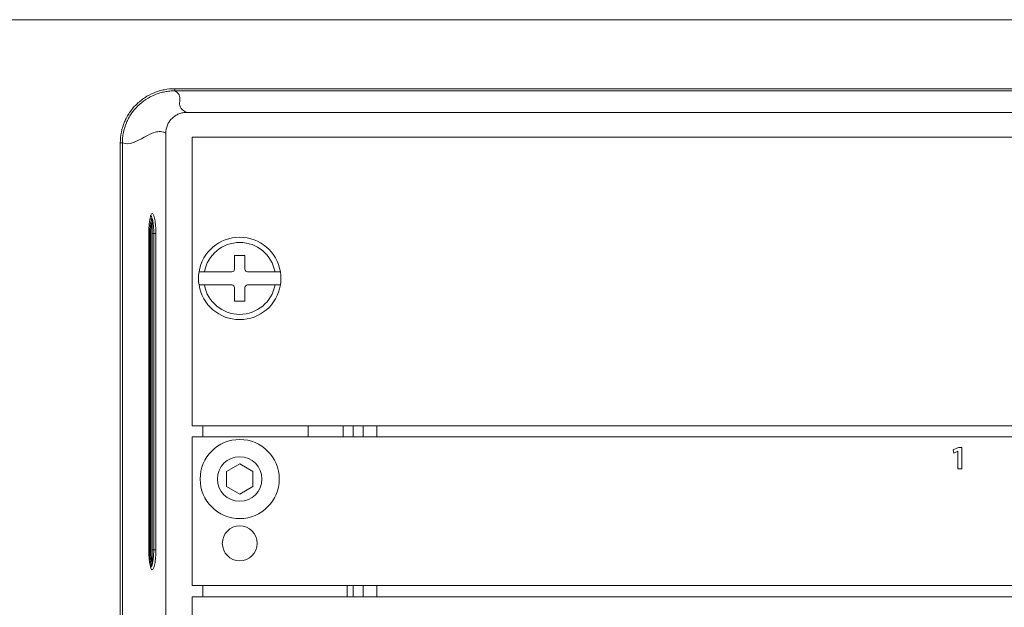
# Model space of a CAD drawing. Header units: millimetres. Extents: x 0 to 1118, y 0 to 864.
# Tile 277 of 390: x 806 to 829, y 403 to 417. Entities that reach past the tile are written whole.
import ezdxf

# ---------------------------------------------------------------- set-up
doc = ezdxf.new("R2010")
doc.units = ezdxf.units.MM
doc.styles.add('SLDTEXTSTYLE0', font='TXT', dxfattribs={"width": 0.605})
doc.dimstyles.new('SLDDIMSTYLE0', dxfattribs={"dimtxt": 3.175, "dimasz": 3.302, "dimexe": 0, "dimexo": 0.0625, "dimgap": 0.79375, "dimtad": 0, "dimtih": 1, "dimtoh": 1, "dimdec": 1, "dimlfac": 4, "dimrnd": 1e-09, "dimzin": 12, "dimdsep": 46, "dimtxsty": 'SLDTEXTSTYLE0', "dimsah": 1, "dimcen": 0.09, "dimadec": 0, "dimazin": 3, "dimtfac": 1, "dimtofl": 0, "dimtmove": 0, "dimatfit": 3, "dimfxl": 1, "dimfrac": 2, "dimtolj": 1, "dimtzin": 12, "dimarcsym": 0})

# ---------------------------------------------------------------- blocks, each defined once
blk = doc.blocks.new('_D_17')
at = {"color": 7, "linetype": 'Continuous', "lineweight": 0}
for p, q in [((900.769, 417.364), (739.354, 417.364)), ((740.954, 417.364), (740.954, 402.787)), ((740.954, 383.339), (740.954, 397.915)), ((785.651, 383.339), (739.354, 383.339))]:
    blk.add_line(p, q, dxfattribs=at)
for points in [[(740.954, 417.364), (740.446, 414.062), (741.462, 414.062)], [(740.954, 383.339), (741.462, 386.641), (740.446, 386.641)]]:
    blk.add_solid(points, dxfattribs=at)
at = {"color": 7, "linetype": 'Continuous', "lineweight": 0, "insert": (735.497, 402.008), "char_height": 3.175, "attachment_point": 1, "style": 'SLDTEXTSTYLE0'}
blk.add_mtext('136.1', dxfattribs=at)

msp = doc.modelspace()

# ---------------------------------------------------------------- linework, layer by layer
at = {"color": 9, "linetype": 'Continuous', "lineweight": 0}
for p, q in [((809.5606, 415.7268), (809.5606, 415.677)), ((809.5606, 415.7268), (883.1281, 415.7268)), ((883.1281, 415.677), (809.5606, 415.677)), ((808.314, 414.4429), (808.2647, 414.4429)), ((808.2647, 391.6855), (808.2647, 414.4429)), ((808.314, 414.4429), (808.314, 391.6855)), ((808.9949, 412.5983), (808.9949, 412.647)), ((809.0191, 404.4667), (809.0191, 412.5765)), ((809.0191, 412.5765), (809.0195, 412.5765)), ((808.9401, 404.7911), (808.9401, 412.2911)), ((808.9401, 412.2911), (808.9409, 412.2911)), ((808.9409, 412.2716), (808.9635, 412.2716)), ((808.9877, 412.2716), (808.9635, 412.2716)), ((808.9635, 404.7716), (808.9635, 412.2716)), ((808.9877, 412.2716), (808.9877, 404.7716)), ((809.0195, 412.2911), (809.0589, 412.2911)), ((809.0589, 412.2911), (809.1073, 412.2911)), ((809.0589, 404.7911), (809.0589, 412.2911)), ((809.1073, 412.2911), (809.1073, 404.7911)), ((810.2219, 407.7271), (810.2219, 407.4681)), ((813.5494, 407.4681), (813.5494, 407.7271)), ((814.0276, 407.7271), (814.0276, 407.4681)), ((808.9635, 404.7716), (808.9877, 404.7716)), ((809.0195, 404.7911), (809.0589, 404.7911)), ((808.9949, 404.3962), (808.9949, 404.445)), ((809.0195, 404.4667), (809.0191, 404.4667)), ((810.2219, 403.9431), (810.2219, 403.6756)), ((814.0276, 403.9431), (814.0276, 403.6756))]:
    msp.add_line(p, q, dxfattribs=at)
at = {"color": 7, "linetype": 'Continuous', "lineweight": 15}
for p, q in [((809.8444, 415.1661), (882.8443, 415.1661)), ((810.2693, 415.1661), (810.5174, 415.1661)), ((821.7228, 415.1661), (821.9709, 415.1661)), ((809.3444, 391.981), (809.3444, 414.6718)), ((809.9719, 414.5771), (809.9719, 407.7271)), ((846.2219, 414.5771), (809.9719, 414.5771)), ((809.0195, 412.6221), (809.0195, 412.5765)), ((809.0195, 412.5765), (809.0195, 404.4667)), ((808.9409, 404.7911), (808.9409, 412.2911)), ((811.2219, 411.7708), (810.9719, 411.7708)), ((810.9719, 411.7708), (810.9719, 411.4458)), ((811.2219, 411.4458), (811.2219, 411.7708)), ((810.2588, 411.3833), (810.1319, 411.3833)), ((810.9094, 411.3833), (810.2588, 411.3833)), ((811.9349, 411.3833), (811.2844, 411.3833)), ((812.0618, 411.3833), (811.9349, 411.3833)), ((810.1319, 411.0708), (810.2588, 411.0708)), ((810.2588, 411.0708), (810.9094, 411.0708)), ((811.2844, 411.0708), (811.9349, 411.0708)), ((811.9349, 411.0708), (812.0618, 411.0708)), ((810.9719, 411.0083), (810.9719, 410.6833)), ((811.2219, 410.6833), (811.2219, 411.0083)), ((810.9719, 410.6833), (811.2219, 410.6833)), ((809.9719, 407.7271), (846.2219, 407.7271)), ((812.7219, 407.7271), (812.7219, 407.4681)), ((813.7864, 407.4681), (813.7864, 407.7271)), ((814.3469, 407.4681), (814.3469, 407.7271)), ((809.9719, 407.4681), (882.7219, 407.4681)), ((809.9719, 407.4681), (809.9719, 403.9431)), ((828.1434, 407.2181), (828.0195, 407.1572)), ((828.0195, 407.1572), (828.036, 407.0846)), ((828.036, 407.0846), (828.1293, 407.1314)), ((828.1293, 407.1314), (828.1308, 407.1314)), ((828.1308, 407.1314), (828.1308, 406.7107)), ((828.2242, 407.2181), (828.1434, 407.2181)), ((828.2242, 406.7107), (828.2242, 407.2181)), ((811.0969, 406.8289), (810.7844, 406.6485)), ((811.4094, 406.6485), (811.0969, 406.8289)), ((810.7844, 406.6485), (810.7844, 406.2877)), ((811.4094, 406.2877), (811.4094, 406.6485)), ((828.1308, 406.7107), (828.2242, 406.7107)), ((810.7844, 406.2877), (811.0969, 406.1073)), ((811.0969, 406.1073), (811.4094, 406.2877)), ((808.9401, 404.7911), (808.9409, 404.7911)), ((809.0589, 404.7911), (809.1073, 404.7911)), ((809.0195, 404.4667), (809.0195, 404.4212)), ((882.7219, 403.9431), (809.9719, 403.9431)), ((813.6469, 403.9431), (813.6469, 403.6756)), ((813.7864, 403.6756), (813.7864, 403.9431)), ((814.3469, 403.6756), (814.3469, 403.9431)), ((809.9719, 403.6756), (809.9719, 392.1756)), ((882.7219, 403.6756), (809.9719, 403.6756))]:
    msp.add_line(p, q, dxfattribs=at)
at = {"color": 7, "linetype": 'Continuous', "lineweight": 15, "flags": 128}
msp.add_lwpolyline([(809.0195, 404.4336), (809.0386, 404.5138), (809.0529, 404.6334), (809.0589, 404.7911), (809.0589, 404.7911), (809.0589, 404.7911)], dxfattribs=at)
at = {"color": 7, "linetype": 'Continuous', "lineweight": 15}
for centre, radius in [((811.0969, 406.4681), 0.9375), ((811.0969, 406.4681), 0.5278), ((811.0969, 404.9431), 0.4125)]:
    msp.add_circle(centre, radius, dxfattribs=at)
for centre, radius, start, end in [((808.9945, 412.6221), 0.025, 0, 89), ((811.0969, 411.2271), 0.9775, 9.19799, 170.80201), ((811.0969, 411.2271), 0.8525, 10.56113, 169.43887), ((811.0969, 411.2271), 0.9775, 170.80201, 189.19799), ((810.9094, 411.4458), 0.0625, 270, 0), ((811.2844, 411.4458), 0.0625, 180, 270), ((811.0969, 411.2271), 0.9775, 350.80201, 9.19799), ((811.0969, 411.2271), 0.9775, 189.19799, 350.80201), ((811.0969, 411.2271), 0.8525, 190.56113, 349.43887), ((810.9094, 411.0083), 0.0625, 0, 90), ((811.2844, 411.0083), 0.0625, 90, 180), ((808.9945, 404.4212), 0.025, 271, 0)]:
    msp.add_arc(centre, radius, start, end, dxfattribs=at)
at = {"color": 9, "linetype": 'Continuous', "lineweight": 0}
for centre, radius, start, end in [((808.9935, 412.5724), 0.0259, 9.17118, 86.90154), ((808.9961, 412.5748), 0.0235, 4.1643, 92.79547), ((808.9935, 404.4709), 0.0259, 273.09846, 350.82882), ((808.9961, 404.4684), 0.0235, 267.20453, 355.8357)]:
    msp.add_arc(centre, radius, start, end, dxfattribs=at)
for centre, start_param, end_param in [((809.0494, 412.2716), 0.5128487, 1.5707963), ((809.0494, 404.7716), 1.5707963, 2.6287439)]:
    msp.add_ellipse(centre, major_axis=(0, 0.3499), ratio=0.1763278, start_param=start_param, end_param=end_param, dxfattribs=at)
for points, knots in [([(808.2647, 414.4429), (808.2647, 414.5281), (808.2731, 414.6125), (808.3067, 414.7794), (808.3316, 414.8601), (808.3804, 414.9764), (808.3985, 415.0143), (808.4388, 415.0887), (808.461, 415.1253), (808.5323, 415.2303), (808.5861, 415.2949), (808.706, 415.413), (808.7729, 415.467), (808.9137, 415.5593), (808.9881, 415.5984), (809.1056, 415.6462), (809.146, 415.6604), (809.227, 415.6845), (809.2679, 415.6945), (809.3916, 415.7186), (809.4754, 415.7268), (809.5606, 415.7268)], [0, 0, 0, 0, 0.125, 0.125, 0.25, 0.25, 0.3125, 0.3125, 0.375, 0.375, 0.5, 0.5, 0.625, 0.625, 0.75, 0.75, 0.8125, 0.8125, 0.875, 0.875, 1, 1, 1, 1]), ([(809.5606, 415.677), (809.5404, 415.677), (809.5197, 415.6765), (809.4791, 415.6746), (809.4589, 415.6731), (809.3985, 415.6673), (809.3185, 415.6557), (809.2399, 415.6365), (809.1619, 415.6134), (809.1231, 415.5998), (809.01, 415.554), (808.9385, 415.5165), (808.8031, 415.4278), (808.7387, 415.376), (808.6233, 415.2625), (808.5715, 415.2005), (808.5029, 415.0996), (808.4815, 415.0644), (808.4428, 414.9929), (808.4253, 414.9564), (808.3784, 414.8447), (808.3544, 414.7671), (808.3301, 414.6467), (808.324, 414.6061), (808.318, 414.5451), (808.3165, 414.5247), (808.3144, 414.4839), (808.3139, 414.4631), (808.314, 414.4429)], [0, 0, 0, 0, 0.03125, 0.03125, 0.0625, 0.0625, 0.125, 0.1875, 0.1875, 0.25, 0.25, 0.375, 0.375, 0.5, 0.5, 0.625, 0.625, 0.6875, 0.6875, 0.75, 0.75, 0.875, 0.875, 0.9375, 0.9375, 0.96875, 0.96875, 1, 1, 1, 1]), ([(809.8444, 415.1661), (809.8339, 415.1713), (809.8233, 415.1765), (809.8036, 415.187), (809.7762, 415.2026), (809.7249, 415.2394), (809.6665, 415.3137), (809.6719, 415.464), (809.699, 415.5932), (809.5606, 415.677)], [0, 0, 0, 0, 0.03125, 0.03125, 0.0625, 0.125, 0.25, 0.5, 1, 1, 1, 1]), ([(809.3444, 414.6718), (809.3231, 414.6823), (809.3019, 414.6912), (809.2592, 414.703), (809.1952, 414.7133), (809.0451, 414.6925), (808.7431, 414.5289), (808.4841, 414.376), (808.314, 414.4429)], [0, 0, 0, 0, 0.0625, 0.0625, 0.125, 0.25, 0.5, 1, 1, 1, 1]), ([(808.9401, 412.2911), (808.9401, 412.3543), (808.9423, 412.4153), (808.9486, 412.5024), (808.9513, 412.5297), (808.9574, 412.5812), (808.9609, 412.6056), (808.9687, 412.6494), (808.9729, 412.6688), (808.982, 412.7031), (808.9869, 412.7178), (809.0019, 412.753), (809.0128, 412.7652), (809.0344, 412.7653), (809.0454, 412.7531), (809.0604, 412.7181), (809.0653, 412.7034), (809.0744, 412.6693), (809.0786, 412.6499), (809.0864, 412.6061), (809.09, 412.5818), (809.0961, 412.5304), (809.0987, 412.5031), (809.1051, 412.416), (809.1073, 412.3543), (809.1073, 412.2911)], [0, 0, 0, 0, 0.125, 0.125, 0.1875, 0.1875, 0.25, 0.25, 0.3125, 0.3125, 0.375, 0.375, 0.5, 0.5, 0.625, 0.625, 0.6875, 0.6875, 0.75, 0.75, 0.8125, 0.8125, 0.875, 0.875, 1, 1, 1, 1]), ([(808.9635, 412.2716), (808.9636, 412.2883), (808.964, 412.3466), (808.9692, 412.4434), (808.9804, 412.5394), (808.9905, 412.5803), (808.9949, 412.5983)], [0, 0, 0, 0, 0.1263387, 0.4404247, 0.7546717, 1, 1, 1, 1]), ([(808.9949, 404.445), (808.9926, 404.4537), (808.9844, 404.4844), (808.973, 404.5599), (808.9648, 404.667), (808.9639, 404.7405), (808.9635, 404.7716)], [0, 0, 0, 0, 0.126331, 0.4459411, 0.7652323, 1, 1, 1, 1])]:
    msp.add_open_spline(points, degree=3, knots=knots, dxfattribs=at)
at = {"color": 7, "linetype": 'Continuous', "lineweight": 15}
for points, knots in [([(809.8444, 415.1661), (809.8115, 415.1661), (809.7792, 415.163), (809.7156, 415.1507), (809.684, 415.1414), (809.6235, 415.1169), (809.5948, 415.1019), (809.5405, 415.0664), (809.5147, 415.0457), (809.4684, 415.0002), (809.4476, 414.9753), (809.4109, 414.9214), (809.3952, 414.8924), (809.3576, 414.8028), (809.3444, 414.7375), (809.3444, 414.6718)], [0, 0, 0, 0, 0.125, 0.125, 0.25, 0.25, 0.375, 0.375, 0.5, 0.5, 0.625, 0.625, 0.75, 0.75, 1, 1, 1, 1]), ([(809.0589, 412.2911), (809.0589, 412.2911), (809.0589, 412.2986), (809.0586, 412.3535), (809.0541, 412.4562), (809.0387, 412.5807), (809.016, 412.6697), (808.9934, 412.7149), (808.9795, 412.7105), (808.9751, 412.7091)], [0, 0, 0, 0, 0.00002236, 0.03337355, 0.24564425, 0.46109873, 0.67935149, 0.89865896, 1, 1, 1, 1]), ([(809.1073, 404.7911), (809.1073, 404.7279), (809.1051, 404.6669), (809.0987, 404.5798), (809.0961, 404.5525), (809.09, 404.501), (809.0865, 404.4766), (809.0787, 404.4329), (809.0745, 404.4134), (809.0654, 404.3791), (809.0605, 404.3644), (809.0455, 404.3293), (809.0346, 404.317), (809.0183, 404.317), (809.0129, 404.32), (809.0022, 404.3319), (808.997, 404.3408), (808.987, 404.3641), (808.9821, 404.3788), (808.973, 404.413), (808.9688, 404.4324), (808.961, 404.4761), (808.9574, 404.5004), (808.9513, 404.5518), (808.9487, 404.5791), (808.9423, 404.6663), (808.9401, 404.7279), (808.9401, 404.7911)], [0, 0, 0, 0, 0.125, 0.125, 0.1875, 0.1875, 0.25, 0.25, 0.3125, 0.3125, 0.375, 0.375, 0.5, 0.5, 0.5625, 0.5625, 0.625, 0.625, 0.6875, 0.6875, 0.75, 0.75, 0.8125, 0.8125, 0.875, 0.875, 1, 1, 1, 1]), ([(808.984, 404.3739), (808.9864, 404.3734), (808.9934, 404.3721), (808.9998, 404.3884), (809.0041, 404.3993)], [0, 0, 0, 0, 0.3327189, 1, 1, 1, 1])]:
    msp.add_open_spline(points, degree=3, knots=knots, dxfattribs=at)

# ---------------------------------------------------------------- dimensions: what is measured, and where the dimension line sits
at = {"color": 7, "linetype": 'Continuous', "lineweight": 0}
dim = msp.add_linear_dim(base=(740.9545, 383.3386), p1=(902.3694, 417.3636), p2=(787.2514, 383.3386), angle=90, dimstyle='SLDDIMSTYLE0', dxfattribs=at)
dim.commit()
dim.dimension.update_dxf_attribs({"geometry": '_D_17', "text_midpoint": (740.9545, 400.3511), "dimtype": 160})

doc.saveas('drawing.dxf')
